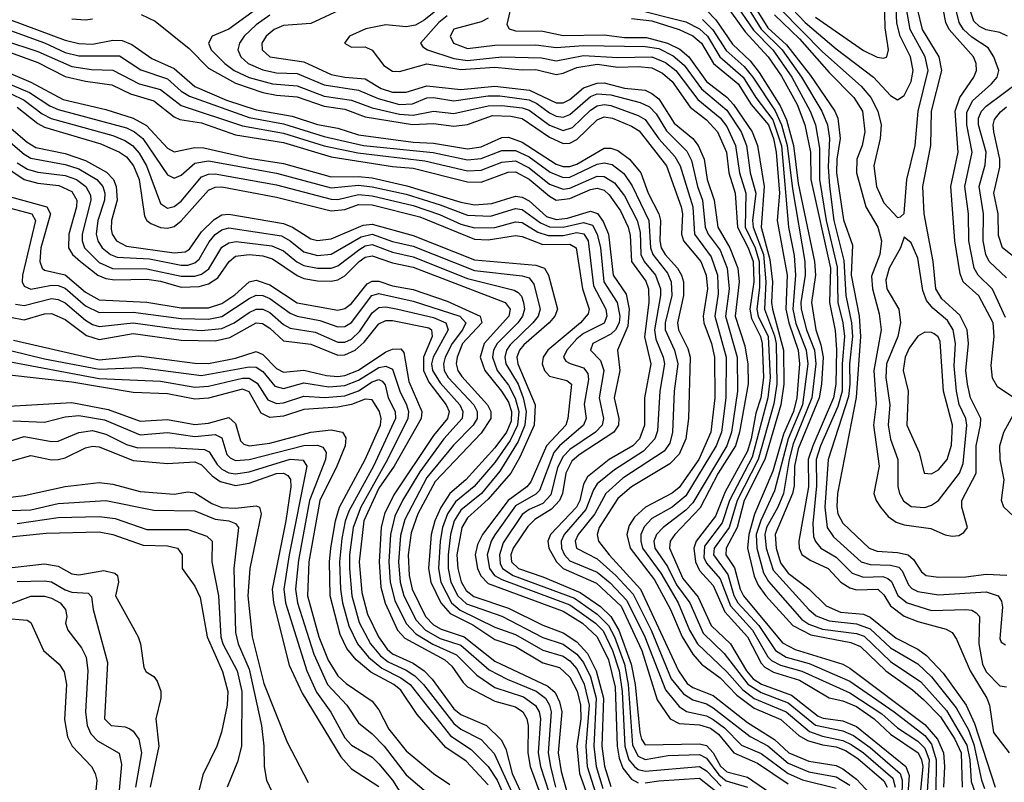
# Model space of a CAD drawing. Header units: inches. Extents: x 501365 to 657855, y 482276 to 547543.
# Tile 744 of 957: x 606617 to 609503, y 520744 to 522978. Entities that reach past the tile are written whole.
import ezdxf

# ---------------------------------------------------------------- set-up
doc = ezdxf.new("R2010")
doc.units = ezdxf.units.IN
doc.header["$MEASUREMENT"] = 0
doc.layers.add('A6502', color=7, linetype='Continuous')

msp = doc.modelspace()

# ---------------------------------------------------------------- linework, layer by layer
at = {"layer": 'A6502', "color": 5}
for points, elevation in [([(609512.9, 522930), (609490, 522941.2), (609450, 522949.1), (609430, 522958.3), (609414, 522974), (609403.7, 523003.7), (609404.3, 523035.7), (609422.5, 523090), (609445, 523130), (609481.6, 523178.4), (609494.5, 523210), (609493.1, 523250), (609466.7, 523330), (609456.5, 523443.5), (609459, 523470), (609474, 523490), (609510, 523506)], 3940), ([(608950, 522986), (609090, 522888.3), (609130, 522869), (609150, 522865.4), (609158.8, 522870), (609163.7, 522890), (609154.2, 522954.2), (609149.3, 523170)], 4080), ([(608078, 523110), (608044.6, 522964.6), (608051.4, 522951.4), (608070, 522945.4), (608150, 522944.6), (608210, 522932.4), (608330, 522934), (608390, 522926.6), (608453.9, 522926.1), (608515.7, 522910), (608551.7, 522891.7), (608578.7, 522870), (608630, 522797.6), (608690, 522751.9), (608709.4, 522730), (608764, 522650), (608779.3, 522610), (608799.4, 522490), (608790.5, 522370), (608816.2, 522276.2), (608823.4, 522210), (608820.8, 522150), (608823.9, 522130), (608855.9, 522010), (608856.8, 521910), (608848.3, 521850), (608801.4, 521690), (608740.8, 521570), (608719.8, 521490), (608688.2, 521430), (608686.9, 521410), (608712.4, 521372.4), (608728.6, 521310), (608738.2, 521290), (608852.8, 521152.8), (608890, 521132.5), (609029.9, 521089.9), (609050, 521078.7), (609270, 520913.4), (609307.5, 520870), (609324.7, 520830), (609328, 520790), (609325.2, 520730)], 3780), ([(608843.8, 523050), (608919.7, 522970), (609010, 522892.7), (609119.3, 522810), (609170, 522756.2), (609190, 522743.2), (609210, 522756.6), (609230, 522797.7), (609236.1, 522830), (609227.8, 522870), (609197.8, 522930), (609187.9, 522967.9), (609181.2, 523130)], 4060), ([(607330, 523022.9), (607230, 522950.2), (607181.4, 522930), (607170.1, 522910), (607178.2, 522890), (607218, 522850), (607245.7, 522830), (607290, 522808.7), (607357.8, 522790), (607430, 522785), (607510, 522754.8), (607590, 522742.7), (607650, 522720.1), (607730, 522701.7), (607770, 522698.8), (607830, 522710.6), (607890, 522703.5), (607990, 522726.1), (608030, 522726.9), (608090, 522719.9), (608110, 522713.2), (608170, 522669.2), (608210, 522653.7), (608237.6, 522662.4), (608290, 522713.6), (608310, 522726.4), (608330, 522730.2), (608350, 522726.9), (608430, 522697.9), (608450, 522685.9), (608490, 522629.8), (608537.7, 522577.7), (608553.2, 522550), (608589.7, 522430), (608594.6, 522350), (608643.6, 522283.6), (608662.4, 522230), (608664.8, 522175.2), (608655, 522110), (608688, 521990), (608687.3, 521870), (608674.5, 521770), (608659, 521730), (608570, 521583.6), (608530, 521549.8), (608470, 521516.5), (608447.4, 521492.6), (608437.8, 521470), (608437.3, 521450), (608443, 521430), (608496.5, 521356.5), (608547.4, 521270), (608580.7, 521190), (608604.3, 521150), (608690, 521067.1), (608735.6, 521015.6), (608770, 520989.4), (608863.8, 520950), (608932.3, 520892.3), (608970, 520879), (609030, 520866.6), (609054.6, 520854.6), (609090.8, 520830), (609176.3, 520756.3), (609183.4, 520730)], 3640), ([(607870, 523030.4), (607803, 522977), (607777.4, 522962.6), (607750, 522957.1), (607690, 522962.9), (607631.9, 522951.9), (607583.5, 522930), (607569.1, 522910), (607590, 522897.5), (607630, 522898.8), (607650, 522888.8), (607684.5, 522844.5), (607710, 522827.6), (607730, 522826.2), (607810, 522848.7), (607910, 522832.1), (608010, 522839.1), (608090, 522831.4), (608130, 522832.1), (608190, 522818.2), (608210, 522821.5), (608250, 522838.4), (608310, 522847.9), (608370, 522839.5), (608430, 522841.3), (608470, 522836.9), (608501.4, 522821.4), (608530, 522797.8), (608582.3, 522722.3), (608630, 522685.3), (608662.3, 522650), (608688.5, 522590), (608695.2, 522530), (608714.6, 522470), (608720.8, 522370), (608752.1, 522310), (608766.7, 522270), (608768.7, 522210), (608757.7, 522130), (608762.5, 522102.5), (608788.6, 522050), (608792.9, 522030), (608797.4, 521930), (608789.3, 521870.7), (608774.8, 521825.2), (608761.6, 521750), (608750, 521713.7), (608685.3, 521594.7), (608656.2, 521523.8), (608600, 521450), (608592.8, 521430), (608598.3, 521390), (608610, 521364.7), (608650, 521320.6), (608683.8, 521243.8), (608749.9, 521170), (608790, 521093), (608801.4, 521081.4), (608827, 521067), (608903.2, 521043.2), (608990, 520991.1), (609030, 520982.8), (609070, 520965.5), (609121.3, 520930), (609170, 520884.8), (609250.2, 520830), (609260.6, 520810), (609263.9, 520790), (609254.9, 520690)], 3720), ([(608680.9, 523030), (608743.2, 522943.2), (608811.4, 522870), (608850, 522812.9), (608895.9, 522730), (608918.2, 522670), (608935.3, 522590), (608936, 522510), (608994.1, 522250), (608991, 522150), (609007.6, 522067.6), (609011.4, 522011.4), (609008.9, 521910), (609002.5, 521870), (608941.4, 521730), (608928.4, 521690), (608929.1, 521610), (608900.8, 521450), (608902, 521430), (608910, 521411.6), (608934.3, 521394.3), (608986.4, 521370), (609023.9, 521330), (609050, 521314.1), (609070, 521308), (609132, 521310), (609150, 521293.6), (609170, 521261.2), (609210, 521230.9), (609250, 521214.8), (609333, 521193), (609350, 521183), (609363.3, 521163.3), (609403.2, 521070), (609452, 520990), (609459.7, 520970), (609471.6, 520890), (609517.5, 520830)], 3920), ([(608710, 523032), (608768.1, 522948.1), (608824.7, 522890), (608880.3, 522810), (608934.3, 522710), (608949.5, 522670), (608961.8, 522601.8), (608961.1, 522510), (608980.7, 522390), (609013.4, 522253.4), (609014.9, 522150), (609030.3, 522090), (609034.9, 522050), (609028.1, 521970), (609028.3, 521890), (609015.1, 521844.9), (608964.8, 521730), (608952.1, 521690), (608952.4, 521612.4), (608942.2, 521502.2), (608944.2, 521464.2), (608949.3, 521449.3), (608965.8, 521430), (609010, 521403.4), (609057, 521357), (609090, 521345), (609146.8, 521346.8), (609161.4, 521341.4), (609172.4, 521332.4), (609190.7, 521290.7), (609218.2, 521270), (609290, 521247.5), (609390, 521250.1), (609407.9, 521247.9), (609420.7, 521240.7), (609430.5, 521230), (609428.6, 521150), (609438.9, 521090), (609450, 521067.9), (609490, 521026.4), (609510, 521023.9)], 3940), ([(608763.4, 523030), (608810, 522954.4), (608864.8, 522904.8), (608934.7, 522814.7), (609006.2, 522710), (609014.9, 522690), (609022.1, 522630), (609012.4, 522570), (609011.7, 522530), (609031.7, 522391.7), (609057.7, 522317.7), (609054.1, 522230), (609077.5, 522110), (609081.8, 522050), (609069, 521871), (609014.2, 521590), (609011.9, 521551.9), (609015.5, 521530), (609030, 521502.8), (609106.7, 521430), (609130, 521421), (609190, 521417.6), (609221.1, 521410), (609236.5, 521396.5), (609260.1, 521360.1), (609274.2, 521350), (609310, 521344.6), (609390, 521345.4), (609450, 521354), (609510.4, 521350.4)], 3980), ([(606973.5, 522993.5), (607014.3, 522974.3), (607113.6, 522893.6), (607170, 522836.1), (607250, 522792), (607330, 522765.4), (607370, 522757.3), (607430, 522752.8), (607510, 522724.6), (607570, 522716.7), (607630, 522693.5), (607768.8, 522671.2), (607830, 522674), (607890, 522666.8), (607930, 522671.8), (608002.7, 522697.3), (608056.2, 522696.2), (608090, 522689), (608170, 522634.3), (608210, 522616.1), (608230, 522616.9), (608250, 522627), (608310, 522685.4), (608330, 522693.3), (608354.6, 522690), (608410, 522666.9), (608432.6, 522652.6), (608512.7, 522550), (608556.1, 522430), (608559.7, 522410), (608557.2, 522350), (608562.4, 522330), (608613.3, 522270), (608629.2, 522230), (608632.9, 522190), (608620.7, 522110), (608622.6, 522090), (608644.7, 522030), (608653.8, 521990), (608654.5, 521870), (608642.9, 521770), (608608.2, 521690), (608550, 521607.3), (608530, 521591), (608451.4, 521550), (608418.8, 521521.2), (608403.8, 521496.2), (608397, 521470), (608406.3, 521430), (608477.5, 521337.5), (608524.8, 521250), (608558.4, 521170), (608590, 521119.3), (608615.4, 521090), (608670, 521049.5), (608719.6, 520999.6), (608770, 520960.9), (608847.8, 520927.8), (608900.9, 520880.9), (608926.6, 520866.6), (608970, 520853.2), (609010, 520847.8), (609037.3, 520837.3), (609073.6, 520813.6), (609150, 520748.3), (609159.7, 520730)], 3620), ([(607350, 522991.3), (607310, 522963), (607274.9, 522930), (607261.2, 522910), (607256.8, 522890), (607264.9, 522870), (607286.6, 522850), (607330, 522831.5), (607370, 522823.2), (607430, 522821.2), (607510, 522787.3), (607610, 522772.1), (607667.8, 522747.8), (607730, 522729.7), (607768.2, 522731.8), (607810, 522749), (607830, 522750), (607890, 522740.2), (607990, 522755.1), (608024.6, 522755.4), (608110, 522743.5), (608132.8, 522732.8), (608170, 522705.4), (608190, 522695.9), (608210, 522693), (608230, 522700.2), (608290, 522753.7), (608310, 522761.1), (608350, 522758.6), (608435.9, 522735.9), (608462.8, 522722.8), (608482.2, 522702.2), (608512.9, 522652.9), (608572.8, 522592.8), (608586.3, 522566.3), (608603.5, 522490), (608618.6, 522450), (608626, 522370), (608634.9, 522350), (608670, 522302.9), (608690.8, 522250), (608696.3, 522190), (608686.1, 522110), (608720.1, 521990), (608720.9, 521890), (608703, 521770), (608689.9, 521730.1), (608590, 521563.1), (608570, 521540.9), (608503.3, 521490), (608483.9, 521470), (608476.2, 521450), (608479, 521430), (608516.3, 521376.4), (608542.5, 521322.5), (608581.6, 521270), (608620.4, 521180.4), (608681.6, 521121.6), (608751.6, 521031.6), (608790, 521007.2), (608870, 520976.3), (608950, 520911.2), (609030, 520894.2), (609060.7, 520880.7), (609110, 520845.7), (609197.7, 520770), (609203.8, 520750), (609201.4, 520650)], 3660), ([(607567.6, 523012.4), (607470, 522967.7), (607390, 522961.1), (607363.1, 522950), (607339.3, 522930), (607326.9, 522910), (607327.3, 522890), (607350, 522869.8), (607450, 522854.9), (607530, 522818), (607570, 522809.7), (607630, 522804.9), (607677, 522777), (607710, 522765.8), (607750, 522766.1), (607810, 522784.5), (607910, 522774.1), (608010, 522783.3), (608111.7, 522771.7), (608190, 522735), (608210, 522734.7), (608230, 522744.9), (608270, 522779), (608310, 522792.2), (608330, 522793.2), (608390, 522777.3), (608450, 522771.5), (608470, 522762.6), (608490, 522746.6), (608535.4, 522675.5), (608590, 522630.3), (608605.6, 522610), (608622.9, 522570), (608632.1, 522510), (608652.7, 522450), (608663.9, 522370), (608698.5, 522310), (608722.1, 522250), (608726.3, 522210), (608714.4, 522110), (608742.9, 522022.9), (608751, 521969), (608751.9, 521911.9), (608727.1, 521770), (608715.2, 521730), (608664.2, 521650), (608612.1, 521547.9), (608537.3, 521470), (608523.6, 521450), (608522.2, 521430), (608561.2, 521341.2), (608606, 521286), (608643.4, 521203.4), (608700.4, 521150), (608747.8, 521070), (608767.3, 521047.3), (608791.7, 521031.7), (608879.2, 520999.2), (608958, 520938), (608972.1, 520932.1), (609030, 520924.4), (609070, 520907.7), (609214.8, 520790), (609224.2, 520764.2), (609217, 520670)], 3680), ([(607870, 522989.3), (607845.7, 522970), (607791.4, 522910), (607798.8, 522898.8), (607812.6, 522890), (607890, 522864.8), (607930, 522859.1), (608030, 522870), (608146.2, 522866.2), (608190, 522858.3), (608270, 522873.3), (608370, 522868.1), (608470, 522869.7), (608510, 522853), (608540.6, 522830), (608605, 522745), (608670, 522691.3), (608690, 522665.3), (608715.6, 522610), (608726.6, 522530), (608745.5, 522470), (608743.6, 522370), (608773.2, 522310), (608784.1, 522270), (608785.3, 522194.7), (608777.6, 522130), (608781.3, 522110), (608810.7, 522050), (608817, 521930), (608810.3, 521870), (608763.9, 521696.1), (608697.6, 521570), (608675.7, 521504.3), (608624.5, 521435.5), (608622.7, 521402.7), (608630, 521385.6), (608670, 521339.6), (608700.9, 521260.9), (608764.6, 521190), (608810, 521111.5), (608821, 521101), (608846.9, 521086.9), (608910, 521069.9), (609050, 521006), (609144, 520944), (609190, 520903.1), (609250, 520864.2), (609270, 520844.3), (609282.4, 520810), (609277.2, 520717.2)], 3740), ([(608410, 523012.6), (608570, 522972.6), (608610, 522951.7), (608632.9, 522930), (608669.3, 522869.3), (608737.3, 522810), (608775.1, 522750), (608824.6, 522684.6), (608850, 522609), (608870.4, 522370.4), (608887.3, 522287.3), (608891.3, 522230), (608882.9, 522130), (608892.2, 522087.8), (608922.6, 522010), (608927, 521970), (608912, 521850), (608869.4, 521750), (608830, 521598.2), (608789, 521511), (608776.1, 521470), (608777.5, 521430), (608797.6, 521357.6), (608812, 521332), (608910, 521220.8), (608930, 521207.5), (608970, 521193), (609070, 521179.7), (609091.9, 521171.9), (609170, 521097.6), (609258, 521038), (609334, 520954), (609393.1, 520853.1), (609401.7, 520810), (609406.4, 520746.4), (609419, 520710)], 3840), ([(608630, 523005.9), (608658, 522978), (608706.5, 522906.5), (608757.9, 522857.9), (608784.1, 522824.1), (608846.3, 522726.3), (608864.6, 522684.6), (608885.1, 522610), (608898.8, 522498.8), (608946.7, 522270), (608949.7, 522230), (608937.9, 522150), (608950.7, 522070), (608965.6, 522025.6), (608971.7, 521990), (608967.2, 521910), (608960, 521870), (608898.8, 521721.2), (608887.9, 521670), (608887, 521613), (608882.3, 521590), (608831.1, 521470), (608834.1, 521430), (608846.9, 521386.9), (608870, 521356.3), (608930.4, 521310.4), (608980.6, 521260.6), (609022.8, 521242.8), (609090, 521236.1), (609110, 521227.5), (609185.9, 521165.9), (609250, 521134), (609275.2, 521115.2), (609323.7, 521063.7), (609391.7, 520970), (609415.7, 520915.7), (609476.4, 520730)], 3880), ([(608750, 523014.9), (608790.2, 522950.2), (608852, 522890), (608908.9, 522810), (608968.3, 522710), (608984.4, 522670), (608990.5, 522630), (608987.3, 522547.3), (608990.9, 522490.9), (609003.4, 522390), (609032.7, 522272.7), (609038.5, 522170), (609055.6, 522090), (609058.2, 522050), (609049.6, 521970), (609050.4, 521910), (609046.1, 521873.9), (608986.4, 521690), (608976.6, 521550), (608983.9, 521490), (609002.7, 521462.7), (609084, 521390), (609110, 521381.8), (609170, 521380.2), (609194, 521374), (609203.7, 521363.7), (609222.3, 521322.3), (609231.8, 521311.8), (609250, 521302.8), (609310, 521292.8), (609450, 521302.2), (609485.4, 521290), (609495, 521275), (609497.4, 521257.4), (609490, 521165.5), (609494.4, 521154.4), (609506.9, 521146.9)], 3960), ([(608830, 522992.9), (608902.5, 522922.5), (608990, 522823.3), (609062, 522750), (609087.5, 522710), (609094.3, 522650), (609086.4, 522610), (609070.8, 522570), (609069.7, 522530), (609097.4, 522430), (609132.8, 522370), (609142.8, 522330), (609138.3, 522290), (609113.5, 522226.5), (609116.5, 522190), (609136.4, 522116.4), (609141.9, 522070), (609120.9, 521950), (609127.1, 521852.9), (609119.7, 521790), (609136.1, 521670), (609120.9, 521590), (609127.2, 521570), (609140.3, 521550), (609163, 521523), (609186.1, 521506.1), (609210, 521498), (609287.5, 521487.5), (609330, 521469.3), (609350, 521465.2), (609370, 521467.4), (609384.2, 521475.8), (609394.9, 521490), (609378.8, 521550), (609378.8, 521570), (609420.5, 521650), (609420.6, 521730), (609433.8, 521790), (609434.1, 521810), (609404.3, 521870), (609395.4, 521910), (609390.8, 521950), (609397.7, 522030), (609394.2, 522070), (609372.7, 522112.7), (609320, 522160), (609302.2, 522190), (609294.3, 522270), (609268.1, 522410), (609264.6, 522490), (609287.8, 522610), (609289.4, 522710), (609319.9, 522830), (609312.1, 522870), (609262.9, 522950), (609248.8, 523010)], 4020), ([(608848, 523008), (608970, 522884.4), (609083.2, 522783.2), (609111.6, 522750), (609132.6, 522710), (609142.4, 522670), (609139, 522630), (609120.7, 522550), (609128.8, 522490), (609150, 522441.5), (609190, 522398.5), (609199.3, 522400.7), (609210, 522411), (609217.8, 522510), (609242.2, 522610), (609250.6, 522710), (609280.2, 522830), (609271, 522870), (609226.8, 522950), (609216.5, 523010)], 4040), ([(609530.6, 521870), (609483.1, 521903.1), (609468.4, 521928.4), (609464.9, 521964.9), (609473.6, 522050), (609470.5, 522090), (609428.9, 522168.9), (609382.3, 522210), (609373.5, 522233.5), (609358.3, 522330), (609346.6, 522490), (609367.7, 522590), (609359.3, 522710), (609373.1, 522750), (609413.9, 522810), (609421.8, 522830), (609420.9, 522850), (609412.9, 522870), (609341.8, 522950), (609332.1, 522970), (609323.9, 523010)], 3980), ([(609506.2, 522106.2), (609468.9, 522188.9), (609426.3, 522230), (609415.1, 522250), (609398.7, 522330), (609398.6, 522410), (609387.8, 522490), (609409.3, 522590), (609393, 522670), (609393.5, 522706.5), (609410, 522740.4), (609465.9, 522790), (609482.3, 522810), (609487.4, 522830), (609472.2, 522870), (609455.5, 522895.5), (609407.5, 522927.5), (609383.1, 522950), (609370.4, 522970), (609361.2, 523010)], 3960), ([(606590, 522978), (606750, 522918.4), (606790, 522908.2), (606830, 522907), (606890, 522918.9), (606917.9, 522917.9), (606945.3, 522905.3), (607004.7, 522864.7), (607070, 522835.2), (607130, 522782.4), (607222.9, 522742.9), (607310, 522714.4), (607415.7, 522695.7), (607490, 522671.1), (607550, 522660.2), (607610, 522640.9), (607770, 522619.3), (607830, 522616.3), (607930, 522599.7), (607970, 522606.3), (608030, 522633.2), (608050, 522633.9), (608090, 522619.2), (608190, 522554.9), (608210, 522548.4), (608230, 522548.3), (608250, 522555.5), (608330, 522602), (608350, 522601.9), (608370, 522595.4), (608404.1, 522570), (608437.3, 522530), (608459.1, 522470), (608490.4, 522410), (608495.1, 522390), (608493.6, 522330), (608497.4, 522310), (608508.7, 522290), (608545, 522250), (608557.3, 522230), (608562.9, 522210), (608563, 522170), (608545.1, 522090), (608548, 522070), (608575.1, 522015.1), (608582.3, 521990), (608577.2, 521810), (608569.2, 521750), (608550, 521705.4), (608522.8, 521677.2), (608410, 521609.3), (608370, 521575.9), (608316, 521490), (608309.5, 521470), (608314.1, 521450), (608344.5, 521410), (608436.4, 521310), (608548.4, 521070), (608573.8, 521033.8), (608590, 521021.6), (608650, 520998.4), (608750, 520919), (608829.5, 520869.5), (608871.3, 520830), (608930, 520805.6), (609010, 520792.8), (609030, 520783.3), (609070, 520753.3), (609110, 520710)], 3580), ([(606770, 522981.2), (606810, 522978.1), (606830, 522981.4)], 3620), ([(607990, 522982.8), (607970, 522972.5), (607890, 522950.5), (607878.4, 522930), (607888.3, 522910), (607930, 522894.4), (608010, 522903.6), (608130, 522904.4), (608190, 522896.6), (608270, 522902.6), (608450, 522899.8), (608490, 522893.6), (608532.3, 522872.3), (608565.2, 522845.2), (608615.4, 522775.4), (608690, 522713.6), (608731.6, 522650), (608747.6, 522610), (608758.2, 522530), (608774.6, 522470), (608764.8, 522390), (608766.8, 522370), (608797.4, 522290), (608803.8, 522210), (608800, 522130), (608830, 522052.1), (608834.4, 522030), (608836.2, 521910), (608827.3, 521852.7), (608782.1, 521690), (608719.7, 521570), (608697, 521490), (608652.6, 521430), (608650.4, 521410), (608692.9, 521352.9), (608710.7, 521290.7), (608722.5, 521270), (608783.7, 521203.7), (608832.1, 521130), (608864.1, 521110), (608931.5, 521091.5), (609050, 521040), (609180.5, 520950), (609270, 520880.8), (609290, 520856), (609303.7, 520810), (609302.1, 520710)], 3760), ([(608410, 522982), (608470, 522974.8), (608549.7, 522949.7), (608590, 522931.2), (608615.1, 522910), (608650.8, 522850), (608722.9, 522790), (608760.7, 522730), (608811.5, 522670), (608826.7, 522630), (608834.5, 522590), (608843.7, 522470), (608837.5, 522390), (608866.3, 522230), (608863.1, 522130), (608871.3, 522090), (608898.6, 522010), (608902.9, 521970), (608894.6, 521870), (608885.1, 521830), (608856.2, 521763.8), (608824.9, 521655.1), (608770.6, 521529.4), (608754, 521470), (608750.8, 521430), (608770, 521347.5), (608781.7, 521321.7), (608804.2, 521290), (608882.9, 521202.9), (608935.9, 521175.9), (609053.4, 521153.4), (609081.4, 521141.4), (609155.4, 521070), (609234.4, 521014.4), (609266.3, 520986.3), (609315.7, 520935.7), (609358.6, 520870), (609376.8, 520830), (609379.8, 520730)], 3820), ([(608618.9, 522978.9), (608649.1, 522949.1), (608688.2, 522888.2), (608740.8, 522840.8), (608766.1, 522810), (608831.2, 522711.2), (608849.9, 522670), (608866.6, 522610), (608882.5, 522482.5), (608918.2, 522270), (608919.9, 522230), (608906.7, 522150), (608907.6, 522130), (608923.1, 522070), (608946.9, 522010), (608950.3, 521970.3), (608938.6, 521870), (608884.2, 521735.8), (608872.1, 521690), (608856.3, 521590), (608839.7, 521550), (608806.5, 521490), (608801.5, 521470), (608805.1, 521430), (608825.8, 521365.8), (608930.4, 521250.5), (608952, 521232), (608990, 521217.1), (609070, 521207.9), (609110, 521193.6), (609170, 521138), (609250, 521090.5), (609290, 521052.7), (609362.2, 520962.2), (609397.9, 520897.9), (609414.2, 520854.2), (609435.9, 520750), (609445.2, 520725.2)], 3860), ([(606590, 522946.4), (606690, 522910.4), (606750, 522882.5), (606790, 522872.5), (606910, 522872.6), (606971.7, 522831.7), (607050, 522805.3), (607090, 522769), (607114.3, 522754.3), (607290, 522691.8), (607390, 522673.6), (607510, 522636.6), (607625.1, 522610), (607829.1, 522589.1), (607930, 522567.5), (607970, 522571.9), (608030, 522595.1), (608070, 522595.4), (608110, 522576.9), (608171.5, 522531.5), (608210, 522516), (608230, 522516.8), (608310, 522554.7), (608330, 522559.1), (608353.8, 522553.8), (608387.5, 522527.5), (608411.9, 522491.9), (608461.6, 522390), (608466, 522310), (608472.7, 522290), (608515.5, 522235.5), (608527, 522210), (608528.9, 522170), (608509.1, 522090), (608509.2, 522070), (608536.7, 522010), (608546.2, 521970), (608535.6, 521890), (608530.7, 521770), (608522.7, 521737.3), (608505.8, 521714.2), (608385.4, 521634.6), (608334.7, 521590), (608302.8, 521530), (608253.6, 521470), (608245, 521450), (608249.5, 521430), (608310, 521398.3), (608364.9, 521350), (608415.4, 521295.5), (608468.1, 521190), (608527.1, 521047.1), (608562.9, 521002.9), (608590, 520985), (608630, 520973.3), (608650, 520961.9), (608757.9, 520877.9), (608810.3, 520850.3), (608870, 520799.8), (608930, 520774.8), (609010, 520759.6), (609050, 520735.2)], 3560), ([(606570, 522918.4), (606670, 522885.5), (606770, 522841.3), (606827.5, 522832.5), (606890.4, 522830.4), (606967.5, 522790), (607030, 522773.5), (607090, 522726.7), (607270, 522667.6), (607390, 522646.4), (607510, 522608.7), (607607.9, 522587.9), (607804.8, 522564.8), (607930, 522535.6), (607970, 522537.6), (608030, 522561.2), (608070, 522564.9), (608110, 522544.2), (608170, 522496), (608210, 522482.3), (608230, 522484.7), (608310, 522519.7), (608330, 522518.9), (608360.1, 522500.1), (608390, 522462.1), (608427.3, 522390), (608435.5, 522355.5), (608438.1, 522290), (608447.5, 522270), (608480.7, 522230), (608495.3, 522190), (608495.5, 522170), (608477.7, 522070), (608481.9, 522041.9), (608503.4, 521990), (608506.9, 521970), (608493.8, 521890), (608486.2, 521773.8), (608478.4, 521750), (608445.6, 521714.4), (608360.8, 521659.2), (608310, 521618.6), (608298.9, 521601.1), (608276.6, 521543.4), (608212.9, 521470), (608204.1, 521450), (608205.3, 521430), (608214.2, 521410), (608230, 521392.3), (608310, 521359.5), (608348.3, 521328.3), (608396.9, 521276.9), (608449.9, 521170), (608510, 521015), (608550, 520965.7), (608571.2, 520951.2), (608630, 520938.6), (608650, 520927.9), (608683.4, 520903.4), (608733, 520853), (608790, 520828.1), (608870, 520769.7), (608911.3, 520751.2), (609010, 520726.5)], 3540), ([(606590, 522882.3), (606670, 522853.4), (606750, 522812.2), (606810, 522798), (606887.6, 522787.6), (606941.5, 522761.5), (607010, 522741.1), (607070, 522693.3), (607086.4, 522686.4), (607150, 522675.8), (607250, 522641.5), (607390, 522618.7), (607530, 522576.5), (607710, 522548.6), (607770, 522543.5), (607930, 522503.5), (607970, 522502.6), (608048.5, 522531.5), (608070, 522532.2), (608110, 522511.3), (608170, 522461.1), (608190, 522449.9), (608230, 522454.1), (608290, 522480.5), (608310, 522484.6), (608330, 522478.8), (608345.2, 522465.2), (608378.5, 522418.5), (608400.6, 522370), (608406.1, 522346.1), (608410.4, 522270), (608452.2, 522212.2), (608460.3, 522190), (608461.2, 522150), (608448.9, 522048.9), (608466.8, 521970), (608448.1, 521870), (608448.5, 521790), (608434, 521750), (608414.6, 521730), (608344.6, 521690), (608281.2, 521638.8), (608270, 521617), (608258.7, 521570), (608249, 521550), (608173, 521470), (608164.7, 521450), (608167.6, 521430), (608190.8, 521390), (608210.2, 521370.2), (608307.7, 521327.7), (608379.8, 521259.8), (608440.7, 521130), (608485.5, 520985.5), (608523.8, 520930), (608550, 520916.2), (608610, 520912.6), (608642.2, 520902.2), (608664.9, 520884.9), (608710.4, 520830), (608780, 520800), (608870, 520739.7)], 3520), ([(606590, 522821), (606650, 522795.7), (606744.1, 522744.1), (606870, 522715.3), (606949.2, 522690), (606988.6, 522668.6), (607050, 522601.5), (607070, 522591.6), (607130, 522604.3), (607156.7, 522603.3), (607290, 522572.6), (607390, 522557.4), (607530, 522518.2), (607610, 522519.2), (607650, 522514.8), (607751.9, 522491.9), (607910, 522444), (607950, 522435.9), (608000.6, 522439.4), (608070, 522461.8), (608090, 522458.5), (608110, 522447.2), (608161.7, 522401.7), (608190, 522392.7), (608222.8, 522397.2), (608290, 522417.2), (608310.4, 522410.4), (608326.9, 522386.9), (608343, 522350), (608356.9, 522230), (608394.4, 522174.4), (608403.9, 522130), (608399.8, 522080.2), (608369.8, 522010), (608375.7, 521950), (608360, 521870), (608373.3, 521810), (608372.1, 521790), (608358.1, 521770), (608256.5, 521703.5), (608235.5, 521684.5), (608217.6, 521650), (608208.2, 521590), (608199.6, 521570), (608175.8, 521544.2), (608126.6, 521513.4), (608106.2, 521493.8), (608063.6, 521430), (608057.1, 521410), (608059, 521390), (608079.1, 521370), (608150, 521346), (608260.2, 521300.2), (608319.1, 521259.1), (608350, 521229.2), (608372.9, 521190), (608409.7, 521090), (608421.3, 521030), (608435.1, 520890), (608439.2, 520870), (608450, 520853.6), (608610, 520856.9), (608630, 520852), (608650, 520830), (608671.4, 520791.4), (608690, 520774.1), (608750, 520758.5), (608850, 520690.9)], 3480), ([(606570, 522796.9), (606645.5, 522765.5), (606705.7, 522725.7), (606730, 522715.1), (606930, 522661.6), (606953.5, 522650), (606977.8, 522630), (607050, 522524.2), (607070, 522513.6), (607090, 522522.7), (607130, 522558), (607170, 522564.6), (607370, 522529.2), (607530, 522486.1), (607610, 522493.7), (607650, 522489), (607750, 522466.9), (607850, 522436), (607930, 522405.4), (607997, 522403), (608070, 522424.7), (608090, 522422.4), (608143.3, 522383.3), (608170, 522371.2), (608210, 522370.3), (608270, 522384.5), (608296, 522376), (608309.7, 522350), (608319.3, 522310), (608328.8, 522210), (608368.1, 522150), (608376.3, 522110), (608373.8, 522090), (608363.2, 522070), (608350, 522057.4), (608297.4, 522030), (608290.6, 522010), (608319.3, 521979.3), (608329.1, 521950), (608315.8, 521870), (608328.1, 521810), (608324, 521790), (608304.7, 521770), (608230, 521719.2), (608210, 521698.9), (608193.6, 521666.4), (608174.1, 521585.9), (608150, 521561.1), (608110, 521542.8), (608090, 521528.3), (608034.3, 521445.7), (608023.1, 521410), (608025.2, 521385.2), (608032.1, 521370), (608063.6, 521350), (608243.2, 521283.2), (608310, 521236.9), (608343.2, 521203.2), (608360.8, 521170), (608390, 521090), (608400.4, 521030), (608413, 520853), (608430, 520820.2), (608450, 520811), (608517.9, 520822.1), (608610, 520825.1), (608630, 520814.1), (608665.9, 520765.9), (608688.1, 520748.1), (608750, 520729.4)], 3460), ([(609510, 522222.4), (609459.2, 522270), (609449.3, 522290), (609441.3, 522330), (609442.2, 522410), (609429.7, 522490), (609447.2, 522552.8), (609450.2, 522590), (609427.5, 522670), (609427.9, 522690), (609436.5, 522710), (609450, 522724.8), (609550, 522799)], 3940), ([(606590, 522761.9), (606630, 522742.5), (606682.8, 522702.8), (606709.2, 522689.2), (606890, 522638.9), (606924.9, 522624.9), (606947.9, 522610), (606967.3, 522587.3), (606988.9, 522550), (607030, 522439.5), (607050, 522426.3), (607070, 522431.5), (607090, 522446.5), (607150, 522518), (607170, 522526), (607190, 522526.9), (607370, 522494.9), (607530, 522452.9), (607550, 522452), (607610, 522466.6), (607650, 522462.4), (607770, 522433.9), (607847.5, 522407.5), (607910, 522379.5), (607950, 522368.2), (608010, 522369.3), (608070, 522386.3), (608090, 522384.1), (608135.7, 522355.7), (608165.7, 522345.7), (608210, 522346.4), (608250, 522354.8), (608271.1, 522351.1), (608283.7, 522330), (608298.8, 522198.8), (608334.8, 522130), (608338, 522110), (608330, 522089.5), (608270, 522058.5), (608250, 522043.5), (608220.5, 522010), (608210.6, 521990), (608218.1, 521978.1), (608230.6, 521970.6), (608270, 521958.5), (608282.1, 521942.1), (608284.4, 521924.4), (608271.4, 521851.4), (608277.5, 521810), (608270.1, 521790), (608199.6, 521730), (608183.2, 521710), (608140.8, 521599.2), (608130, 521587.8), (608070, 521553.6), (608010, 521468.7), (607998.7, 521450), (607987.1, 521410), (607993.7, 521370), (608008.9, 521350), (608030, 521338), (608230, 521263.6), (608305.3, 521210), (608327.6, 521187.6), (608355.1, 521130), (608373.8, 521070), (608383.1, 521010), (608390.4, 520850), (608402.1, 520810), (608418.8, 520790), (608430, 520781.4), (608450, 520776), (608610, 520790), (608630, 520777.6), (608672.8, 520732.8)], 3440), ([(606610, 522722.2), (606670, 522674), (606690, 522663.5), (606854.7, 522614.7), (606910, 522590.7), (606930, 522576.9), (606950.2, 522550), (606967.3, 522510), (606982.9, 522402.9), (606990, 522390), (607001.7, 522381.7), (607030, 522369.4), (607050, 522367.4), (607070, 522372.7), (607090, 522389.5), (607170, 522479.1), (607190, 522487.7), (607210, 522488.7), (607370, 522458.8), (607530, 522418.1), (607570, 522421.8), (607610, 522437.1), (607650, 522435.6), (607790, 522400.5), (607950, 522335.4), (607990, 522332.9), (608070, 522345.8), (608090, 522342.9), (608150, 522319.6), (608230, 522320.9), (608248.4, 522310), (608266.8, 522190), (608286.4, 522130), (608283.5, 522116.5), (608261.3, 522090), (608165.3, 522010), (608151.5, 521990), (608148.3, 521970), (608155.3, 521950), (608170, 521934.1), (608220.7, 521920.7), (608234.4, 521910), (608224.2, 521810), (608217.5, 521790), (608161.5, 521730), (608115.3, 521624.7), (608103.1, 521610), (608048.4, 521570), (607973.8, 521470), (607959.3, 521440.7), (607952, 521410), (607959.1, 521370), (607969.2, 521349.2), (607990, 521326.7), (608210, 521245.6), (608266.4, 521210), (608310, 521170), (608342.5, 521102.5), (608362.4, 521022.4), (608368.2, 520850), (608374.1, 520814.1), (608385.4, 520785.4), (608410, 520753.3), (608430, 520742.7)], 3420), ([(609550, 522268.5), (609497.4, 522310), (609486, 522346), (609485.4, 522410), (609472.8, 522470), (609490, 522546.3), (609490.2, 522569.8), (609472.3, 522650), (609470, 522670), (609474.4, 522685.6), (609491.9, 522708.1), (609510, 522722.6)], 3920), ([(606585.2, 522665.2), (606639.3, 522619.3), (606664.3, 522604.3), (606750, 522586.4), (606810, 522565.4), (606871.5, 522531.5), (606892.4, 522510), (606900.3, 522490), (606902.3, 522450), (606886.1, 522390), (606884.9, 522364.9), (606887.8, 522350), (606901.2, 522330), (606930, 522314.4), (607070, 522294.9), (607101.9, 522298.1), (607114.4, 522305.6), (607150, 522356.6), (607186.8, 522393.2), (607210, 522406.2), (607230, 522408.8), (607390, 522381), (607416.4, 522370), (607470, 522336), (607490, 522331.4), (607530, 522336.2), (607623.6, 522376.4), (607650, 522379.2), (607770, 522345.9), (607950, 522274.5), (608130, 522259.4), (608155.4, 522250), (608167, 522230), (608193.1, 522130), (608185.6, 522110), (608168.9, 522090), (608094.4, 522025.6), (608081.8, 522010), (608074.5, 521990), (608076.9, 521970), (608128.2, 521850), (608124.8, 521790), (608083.1, 521696.9), (608056.7, 521650), (607990, 521573.4), (607930, 521518.4), (607912.7, 521490), (607898.4, 521410), (607901.2, 521370), (607911, 521331), (607926.2, 521306.1), (607948.3, 521288.3), (608050, 521254.1), (608150, 521203.8), (608210, 521181.6), (608250, 521155), (608281.1, 521121.1), (608307.1, 521070), (608328.1, 520990), (608323.2, 520850), (608331.1, 520791.1), (608350, 520731.7)], 3380), ([(606570, 522636.5), (606630, 522584.1), (606650, 522572.2), (606750, 522554.5), (606790, 522541.8), (606843.1, 522510), (606860.5, 522490), (606866.4, 522470), (606865.2, 522450), (606845.8, 522390), (606841.3, 522350), (606846, 522330), (606858.5, 522310), (606883.7, 522290), (606902.6, 522282.6), (606997.6, 522277.6), (607090, 522259), (607110, 522258.9), (607130, 522265.5), (607142.9, 522277.1), (607172.2, 522327.8), (607190, 522348.7), (607210, 522362.4), (607230, 522368.1), (607384.6, 522344.6), (607410, 522330.7), (607450, 522298), (607490, 522287.2), (607530, 522290.9), (607618.1, 522341.9), (607650, 522350.3), (607710, 522328.9), (607770, 522314.5), (607950, 522243.8), (608090, 522227.7), (608110, 522221.6), (608123.6, 522203.6), (608143.1, 522130), (608136.9, 522110), (608121.5, 522090), (608054.4, 522025.6), (608043.7, 522010), (608038.7, 521990), (608042, 521970), (608077.8, 521910), (608092.9, 521870), (608101.3, 521830), (608098.1, 521790), (608077.9, 521742.1), (608024.9, 521655.1), (607970.4, 521590), (607910, 521540.9), (607890.8, 521510), (607879.8, 521470), (607873.1, 521410), (607873.2, 521370), (607880.5, 521330), (607901, 521290), (607926.5, 521266.5), (608030, 521230.9), (608150, 521168.3), (608210, 521148.3), (608250, 521119.1), (608270, 521094.4), (608290, 521052.4), (608307.1, 520990), (608300.2, 520850), (608307.2, 520790), (608325.9, 520725.9)], 3360), ([(606530, 522577.2), (606629.7, 522509.7), (606670, 522499.6), (606732.1, 522492.1), (606770, 522475.4), (606784.1, 522450), (606783.2, 522430), (606760.9, 522350), (606759.9, 522310), (606772.3, 522290), (606795.2, 522270), (606846.4, 522230), (606870, 522219.6), (606896.2, 522216.1), (606990, 522217.9), (607030, 522211.9), (607090, 522195.1), (607143.6, 522196.4), (607170, 522204.3), (607197.7, 522222.3), (607230.6, 522269.4), (607250, 522285.4), (607289.6, 522290.4), (607330, 522286.3), (607357.8, 522277.8), (607430, 522228.8), (607450, 522220), (607490, 522212.9), (607530, 522212.2), (607550, 522216.3), (607570, 522227.4), (607612.3, 522270), (607630, 522282.2), (607650, 522286.7), (607710, 522265.9), (607770, 522252.8), (608040.5, 522150), (608054.8, 522130), (608051, 522110), (607978.1, 522030), (607967, 521990), (607980.3, 521950), (608029.5, 521890), (608050, 521857.4), (608059, 521830), (608058, 521802), (608043.8, 521770), (608010, 521723.5), (607924.9, 521630), (607878, 521590), (607851.1, 521548.9), (607833.9, 521510), (607823.4, 521470), (607815.6, 521370), (607821.7, 521330), (607851.4, 521270), (607878.4, 521238.4), (607945.1, 521205.1), (608010, 521162.1), (608070, 521142.1), (608150, 521094), (608199.8, 521079.8), (608230, 521052.2), (608250.7, 521010.7), (608260.6, 520970), (608261.4, 520930), (608250.3, 520849.7), (608257.9, 520770), (608285.8, 520690)], 3320), ([(606610, 522558.7), (606640.1, 522540.1), (606670, 522531.4), (606750, 522522.2), (606783.7, 522510), (606811.1, 522490), (606824.5, 522464.5), (606825.7, 522450), (606799.9, 522350), (606800.3, 522330), (606807.1, 522310), (606850, 522267.4), (606889.2, 522249.2), (606990, 522248.8), (607090, 522226.7), (607130, 522226.7), (607150, 522233.2), (607171.3, 522248.7), (607210, 522311.7), (607230, 522324.6), (607251.6, 522328.4), (607355.8, 522315.8), (607390, 522301.1), (607429.1, 522269.1), (607450, 522258.4), (607490, 522250.2), (607529.6, 522250.4), (607550, 522257.2), (607613.6, 522306.4), (607630, 522315.6), (607650, 522319.6), (607710, 522297.7), (607770, 522283.8), (607930, 522219.7), (608066, 522186), (608078.6, 522178.6), (608087.9, 522167.9), (608093.6, 522150), (608096.5, 522130), (608090.9, 522110), (608076.9, 522090), (608016.3, 522030), (608005.6, 522010), (608002.9, 521990), (608016.5, 521950), (608050, 521907.4), (608069.2, 521869.2), (608079.7, 521830), (608076.5, 521790), (608054.4, 521745.6), (608010, 521681.2), (607949.5, 521610.5), (607894.1, 521565.9), (607870.9, 521530), (607855.9, 521490), (607849.6, 521450), (607844.8, 521370), (607851.6, 521330), (607883.2, 521270), (607907.8, 521247.8), (608010, 521198.3), (608070, 521176.5), (608150, 521130.8), (608210, 521113.4), (608230, 521099.8), (608250, 521076.6), (608271.7, 521031.7), (608286.2, 520970), (608276.2, 520850), (608280.8, 520790), (608305.4, 520710)], 3340), ([(606590, 522459.3), (606696.7, 522430), (606707.1, 522410), (606678.9, 522310), (606676.2, 522270), (606683, 522250), (606690, 522244.5), (606750, 522231.1), (606810, 522179.8), (606850, 522158), (606990, 522150.9), (607090, 522134.1), (607170, 522134.4), (607210, 522146.7), (607248, 522172), (607289.7, 522210.3), (607310, 522215), (607350, 522201.8), (607430, 522148.5), (607550, 522127.6), (607570, 522131.8), (607590, 522146.8), (607636, 522204), (607650, 522212.4), (607670, 522212.3), (607710, 522198.2), (607770, 522187.4), (607870, 522154), (607966.7, 522110), (607972.1, 522090), (607915.2, 522030), (607899.1, 521990), (607896.4, 521970), (607901.1, 521950), (607912.9, 521932.9), (607988.5, 521850), (607998.1, 521830), (607998.4, 521810), (607970, 521767.1), (607834.5, 521625.5), (607783.6, 521530), (607764.9, 521475.1), (607756.1, 521410), (607758.6, 521350), (607767, 521310), (607806.4, 521230), (607830, 521205.4), (607852.4, 521192.4), (607919.8, 521170), (608010, 521098.5), (608165.4, 521025.3), (608186.5, 521006.5), (608199.6, 520979.6), (608205.8, 520950), (608195.4, 520830), (608204.2, 520775.8), (608228.8, 520688.8)], 3280), ([(606571.1, 522431.1), (606653.1, 522410), (606663.6, 522390), (606625.6, 522230), (606624.1, 522210), (606630, 522197.2), (606650, 522189.1), (606710, 522200.3), (606730, 522199.6), (606750, 522191.3), (606810, 522140.3), (606850, 522120.6), (606950, 522121.9), (607090, 522103.1), (607170, 522100.5), (607210, 522108.3), (607290, 522161.8), (607310, 522170.9), (607329.7, 522170.3), (607350, 522161.8), (607410, 522118.3), (607429.9, 522110.1), (607496.9, 522096.9), (607550, 522078.9), (607570, 522079.3), (607590, 522090.9), (607649, 522170), (607670, 522176.3), (607770, 522153.8), (607906.9, 522110), (607924.4, 522090), (607915.2, 522070), (607884.8, 522030), (607864.6, 521990), (607859.2, 521970), (607861.6, 521950), (607873.4, 521930), (607948.4, 521850), (607958.3, 521830), (607957.6, 521810), (607945.9, 521790), (607888.6, 521731.4), (607810, 521637.4), (607745.7, 521514.3), (607733.3, 521466.7), (607727.5, 521390), (607731.9, 521330), (607743.3, 521290), (607779, 521219), (607806.3, 521190), (607850, 521165.6), (607910, 521146.1), (607993.4, 521073.4), (608045.7, 521045.7), (608131, 521011), (608158.4, 520990), (608170.1, 520970.1), (608175.1, 520950), (608166.5, 520830), (608172.8, 520790), (608188, 520730)], 3260), ([(606604.5, 522144.5), (606630, 522140.7), (606710, 522161.8), (606730, 522158.8), (606750, 522148.7), (606810, 522098), (606830, 522085.4), (606850, 522079.5), (606950, 522090.5), (607070, 522073.2), (607150, 522067.6), (607210, 522073.5), (607245.8, 522090), (607290, 522120.7), (607310, 522130.2), (607330, 522130.6), (607350, 522120.7), (607390, 522085.7), (607410, 522074.7), (607482.9, 522062.9), (607550, 522033.3), (607570, 522033.4), (607590, 522042.6), (607613.8, 522066.2), (607650, 522119.6), (607670, 522135.3), (607690, 522136.9), (607725, 522130), (607830, 522105.3), (607866.6, 522090), (607873.3, 522070), (607829.3, 521990), (607824.5, 521970), (607827, 521950), (607850, 521914.6), (607907.4, 521850), (607916.1, 521830), (607913.6, 521810), (607860.7, 521750), (607790, 521653.8), (607739.1, 521570), (607716.8, 521523.2), (607704.3, 521470), (607699.4, 521390), (607702.9, 521330), (607717, 521277), (607749.4, 521209.4), (607778.4, 521178.4), (607828.4, 521148.4), (607897.4, 521117.4), (607957.3, 521057.3), (608010, 521022), (608094.1, 520994.1), (608129.3, 520969.3), (608139.4, 520950), (608143.4, 520930), (608136.9, 520830), (608143.4, 520790), (608194, 520634)], 3240), ([(606590, 522106.6), (606630, 522099.4), (606690, 522116.7), (606710, 522117.5), (606750, 522100.1), (606813.3, 522053.3), (606850, 522041.8), (606950, 522059.3), (607090, 522039.3), (607190, 522037.6), (607232.8, 522047.2), (607310, 522090), (607328.3, 522088.3), (607350, 522074.3), (607390, 522037.4), (607470, 522027.8), (607550, 521995), (607570, 521996.1), (607600.2, 522010), (607626.3, 522033.7), (607670, 522087.5), (607690, 522097.3), (607710, 522097.3), (607815.9, 522075.9), (607823.7, 522070), (607825.8, 522050), (607800.2, 521990), (607800.7, 521950), (607816.6, 521916.6), (607867.5, 521850), (607875.8, 521830), (607871.5, 521810), (607830, 521759.6), (607713.4, 521586.6), (607686.3, 521530), (607676.9, 521490), (607670.3, 521390), (607675.8, 521315.8), (607688.6, 521268.6), (607724.9, 521190), (607745.9, 521165.9), (607862.8, 521102.8), (607884, 521084), (607916.5, 521036.5), (607930, 521023.8), (608010, 520981.1), (608070, 520964.9), (608092.3, 520950), (608103.6, 520930), (608107.3, 520910), (608106.5, 520830), (608113.3, 520790), (608157.5, 520670)], 3220), ([(606599, 522039), (606850, 521981.9), (606966.5, 521993.5), (607130, 521971.5), (607170, 521971.2), (607250, 521986.4), (607310, 522006.3), (607330, 521996.9), (607370, 521955.9), (607390, 521945.9), (607450, 521951.8), (607516.1, 521936.1), (607550, 521932.8), (607570, 521935.4), (607610, 521951.4), (607690, 522005.3), (607710, 522013.4), (607734.2, 522014.2), (607742.9, 522002.9), (607758.1, 521918.1), (607796, 521830), (607793.7, 521810), (607714.3, 521670), (607670, 521605.7), (607625.7, 521510), (607611.8, 521390), (607619.5, 521299.5), (607636.6, 521236.6), (607668.3, 521170), (607693.7, 521133.7), (607710, 521120.7), (607770, 521092.5), (607802.8, 521070), (607826, 521046), (607890, 520958.7), (607910, 520942.7), (607985, 520910), (608028, 520868), (608041.8, 520841.8), (608061, 520770), (608106.1, 520670)], 3180), ([(606590, 522009.4), (606690, 521984.9), (606850, 521954.5), (606970, 521958.8), (607150, 521936.2), (607290, 521961.5), (607310, 521960.4), (607330, 521947.2), (607364.7, 521904.7), (607390, 521898), (607450, 521914.2), (607522.9, 521902.8), (607570, 521906.3), (607610, 521922.1), (607670, 521959.1), (607690, 521963.5), (607710, 521954.8), (607731.4, 521890), (607750.6, 521850), (607756.7, 521830), (607755.2, 521810), (607695.3, 521690), (607617.1, 521550), (607594.8, 521490), (607583.5, 521410), (607583.9, 521370), (607590.9, 521290), (607612.4, 521212.4), (607644.9, 521150), (607674.4, 521114.4), (607697.2, 521097.2), (607750, 521072.6), (607775.5, 521055.5), (607800.3, 521030), (607890, 520915.8), (607910, 520899.8), (607969.4, 520869.4), (608008.3, 520828.3), (608079.7, 520670)], 3160), ([(606570, 521979.7), (606850, 521927.4), (607030, 521919.7), (607130, 521901.9), (607170, 521904.1), (607270, 521927.7), (607290, 521927.6), (607313.5, 521913.5), (607344.7, 521864.7), (607370, 521853.7), (607390, 521855.5), (607450, 521875.4), (607511, 521871), (607570, 521876.7), (607610, 521891.1), (607650, 521917.5), (607670, 521924.4), (607679.1, 521919.1), (607688.6, 521908.6), (607697.5, 521870), (607717.5, 521830), (607718.2, 521810), (607654.1, 521670), (607581.9, 521538.1), (607571.3, 521508.7), (607561.6, 521458.4), (607554.2, 521390), (607557.8, 521310), (607563, 521270), (607582.3, 521202.3), (607606.9, 521150), (607639, 521110), (607678.2, 521078.2), (607734.4, 521050), (607761.6, 521030), (607880.2, 520880.2), (607940.1, 520840.1), (607990.5, 520790.5), (608016.6, 520750), (608051.5, 520670)], 3140), ([(607990, 520736.7), (607925.6, 520805.6), (607865.9, 520845.9), (607782.3, 520942.3), (607734.1, 521014.1), (607713.7, 521030), (607646.6, 521066.6), (607603.1, 521103.1), (607576.2, 521136.1), (607556.7, 521176.6), (607527.1, 521290), (607525.1, 521390), (607529.4, 521430), (607542.3, 521510), (607554.7, 521550), (607630, 521689.6), (607674.2, 521790), (607676.9, 521810), (607671.5, 521830), (607650, 521864.4), (607630, 521866.8), (607590, 521851.3), (607550, 521843.1), (607450, 521836.6), (607390, 521816.6), (607350, 521813.1), (607325.1, 521825.1), (607290, 521887.6), (607270, 521895.4), (607170, 521869.5), (607130, 521866), (607050, 521881.8), (606950, 521886.4), (606770, 521916.3), (606577.9, 521937.9)], 3120), ([(606585.7, 521845.7), (606770, 521857.2), (606876.6, 521836.6), (606970, 521802), (607050, 521806.7), (607130, 521792), (607170, 521796.1), (607230, 521812.7), (607250, 521795.4), (607264.2, 521744.2), (607274.3, 521734.3), (607289.8, 521729.8), (607350, 521737.2), (607470, 521770.2), (607530, 521776.3), (607563.3, 521770), (607573.4, 521753.4), (607571.5, 521730), (607546.8, 521670), (607496.7, 521570), (607464.8, 521390), (607460.8, 521290), (607493.6, 521170), (607521.3, 521101.3), (607550, 521056.1), (607573.8, 521033.8), (607650, 520981.2), (607670, 520956.1), (607699.3, 520899.3), (607750, 520836.4), (607829.7, 520769.7), (607877.8, 520737.8)], 3080), ([(606596.9, 521803.1), (606690, 521799.1), (606750, 521814.7), (606790, 521818.9), (606865.6, 521805.6), (606970, 521762.4), (607050, 521768.4), (607130, 521757), (607190, 521762.6), (607210, 521752.7), (607224.7, 521704.7), (607234.2, 521694.2), (607250, 521687.1), (607290, 521689.3), (607450, 521731.1), (607490, 521731.7), (607505.9, 521725.9), (607515.2, 521710), (607513.5, 521690), (607466.2, 521570), (607434.6, 521394.6), (607425.4, 521310), (607431.4, 521270), (607479.6, 521119.6), (607519.1, 521030), (607576.3, 520970), (607610, 520917.6), (607650, 520885.9), (607685.4, 520850), (607750, 520765.9), (607850, 520681)], 3060), ([(609530, 521523.9), (609501.5, 521550), (609494.8, 521570), (609502.9, 521630), (609491.1, 521690), (609490.5, 521730), (609502, 521770), (609534.8, 521830)], 3980), ([(606548.4, 521731.6), (606630, 521756.9), (606710, 521742.2), (606730, 521743.4), (606790.8, 521769.2), (606830, 521774.8), (606870, 521764), (606930, 521733.2), (606963.6, 521723.6), (607055.4, 521724.6), (607158.7, 521718.7), (607172.4, 521712.4), (607195.5, 521675.5), (607210, 521661), (607230, 521651), (607250, 521647.7), (607290, 521654), (607410, 521690.7), (607448.1, 521688.1), (607458.5, 521670), (607406.7, 521410), (607391.4, 521310), (607396.3, 521270), (607459, 521070), (607487.5, 521007.5), (607529.2, 520949.2), (607570, 520874.1), (607590, 520852.4), (607650, 520817.4), (607670, 520797.9), (607710, 520750), (607786.9, 520626.9)], 3040), ([(606593.9, 521686.1), (606650, 521701.2), (606710, 521688.8), (606730, 521689.4), (606750, 521694.8), (606810, 521723.9), (606830, 521728.3), (606850, 521726.5), (606950, 521686.5), (607050, 521677.7), (607130, 521682.4), (607150, 521674.2), (607181.7, 521641.6), (607205, 521625.1), (607250, 521613.1), (607290, 521620.2), (607370, 521649.1), (607390, 521650), (607402.7, 521642.7), (607410.7, 521630.7), (607412.2, 521610), (607397.5, 521510), (607357.2, 521310), (607361, 521270), (607407.1, 521087.1), (607444.6, 521004.6), (607558.1, 520818.1), (607590, 520783.4), (607670, 520731.4)], 3020), ([(606555.8, 521575.8), (606630, 521583.8), (606750, 521610.5), (606850, 521622.6), (606890, 521617.2), (606970, 521596.2), (607070, 521588.2), (607110, 521594.6), (607130, 521591.6), (607180.7, 521560.7), (607210, 521549.3), (607250, 521547.3), (607310, 521553.9), (607319.5, 521550), (607324.7, 521530), (607291.3, 521370), (607285.5, 521290), (607298.3, 521170), (607333, 521033), (607401.4, 520861.4), (607463, 520743)], 2980), ([(606502.9, 521537.1), (606650, 521542.2), (606730, 521560.9), (606870, 521569.3), (607010, 521541.5), (607130, 521539.2), (607190, 521514.9), (607229.6, 521509.6), (607250, 521501.9), (607258.8, 521490), (607244.4, 521370), (607250, 521182.4), (607257.9, 521150), (607290, 521075.6), (607325.8, 520910), (607332.9, 520850), (607333.8, 520790), (607340.8, 520750), (607397.6, 520630)], 2960), ([(606610, 521502.3), (606730, 521519.4), (606850, 521522.8), (606896.5, 521516.5), (606990, 521484.7), (607110, 521484.3), (607165.2, 521465.2), (607180.9, 521450), (607180.7, 521390), (607200, 521290), (607206.2, 521170), (607212.2, 521150), (607254.6, 521070), (607268.3, 521010), (607267.6, 520850), (607255.8, 520804.2), (607225.2, 520730)], 2940), ([(606570, 521461), (606694.2, 521474.2), (606850, 521477.6), (606890, 521470), (606978.6, 521438.6), (607050, 521436.7), (607079.7, 521430), (607093.3, 521410), (607092.8, 521370), (607130, 521318.8), (607145.7, 521285.7), (607166.8, 521170), (607211.9, 521068.1), (607226.8, 521010), (607225, 520970), (607208.8, 520891.2), (607194.5, 520850), (607154.2, 520765.7), (607139.8, 520710)], 2920), ([(606570, 521370.3), (606690, 521383.5), (606730, 521376.9), (606770, 521355.1), (606790, 521352), (606864, 521364), (606896.3, 521356.3), (606903.9, 521350), (606906.2, 521330), (606897.6, 521290), (606964.7, 521170), (606971.3, 521150), (606980.5, 521080.5), (606987.8, 521067.8), (607010, 521053.4), (607020.3, 521040.2), (607031.1, 521011.1), (607031, 520990), (607015.7, 520930), (607024.8, 520850), (606999.7, 520730)], 2880), ([(606610, 521332.2), (606690, 521334.3), (606710, 521331.1), (606750, 521307.5), (606770, 521301), (606817.7, 521297.7), (606827.1, 521287.1), (606832.9, 521250), (606874.7, 521094.7), (606865.8, 520930), (606885.4, 520910), (606926, 520906), (606940.1, 520900.1), (606950, 520894.1), (606966.3, 520870), (606973.6, 520830), (606956.4, 520730)], 2860), ([(606590, 521266.3), (606650, 521289.5), (606690, 521289.6), (606710, 521283.8), (606735.9, 521270), (606751.7, 521250), (606755, 521230), (606751.3, 521210), (606758.1, 521190), (606797.8, 521137.8), (606812, 521110), (606816.5, 521070), (606810, 520950), (606814.6, 520910), (606825.9, 520885.9), (606845.6, 520865.6), (606909, 520829), (606915.7, 520795.7), (606907.9, 520710)], 2840), ([(606570, 521225.2), (606638.8, 521218.8), (606650, 521211.7), (606686.6, 521130), (606732.6, 521090), (606747.8, 521067.8), (606754.4, 521030), (606748.3, 520928.3), (606757.5, 520877.5), (606770.7, 520850), (606827.6, 520790), (606838.6, 520770), (606842.8, 520750), (606837.4, 520690)], 2820), ([(608450, 520742), (608490, 520748.5), (608610, 520755.7), (608670, 520708.1)], 3420)]:
    msp.add_lwpolyline(points, dxfattribs=dict(at, elevation=elevation))
for points, elevation in [([(609210, 522341.6), (609199.1, 522310), (609165.2, 522250), (609155.4, 522215.4), (609159, 522190), (609194, 522130), (609198.9, 522090), (609190.9, 522050), (609158.3, 521970), (609155.5, 521930), (609167.2, 521850), (609162.9, 521790), (609169.1, 521749.1), (609190.7, 521690), (609191, 521611), (609196, 521590), (609208.1, 521568.1), (609230, 521551.8), (609270, 521549.1), (609290, 521555.5), (609310, 521569.1), (609371.8, 521650), (609382.1, 521677.9), (609393.5, 521790), (609390, 521810), (609371.2, 521851.2), (609362.8, 521890), (609355.7, 521964.3), (609359.9, 522030), (609353.7, 522070), (609336.7, 522096.7), (609293.5, 522133.5), (609275.4, 522155.4), (609264.8, 522184.8), (609250, 522279.8), (609230, 522324.1)], 4040), ([(609270, 522062.9), (609250, 522051.2), (609224.2, 522015.8), (609212.1, 521990), (609206.5, 521950), (609221.3, 521890), (609217.1, 521790), (609253.7, 521710), (609267.8, 521650), (609290, 521647.5), (609310, 521659.1), (609335.7, 521690), (609348, 521732), (609351.7, 521790), (609325.2, 521890), (609315.2, 522035.2), (609309.1, 522049.1), (609297.7, 522057.7), (609290, 522062.2)], 4060)]:
    msp.add_lwpolyline(points, close=True, dxfattribs=dict(at, elevation=elevation))

doc.saveas('drawing.dxf')
